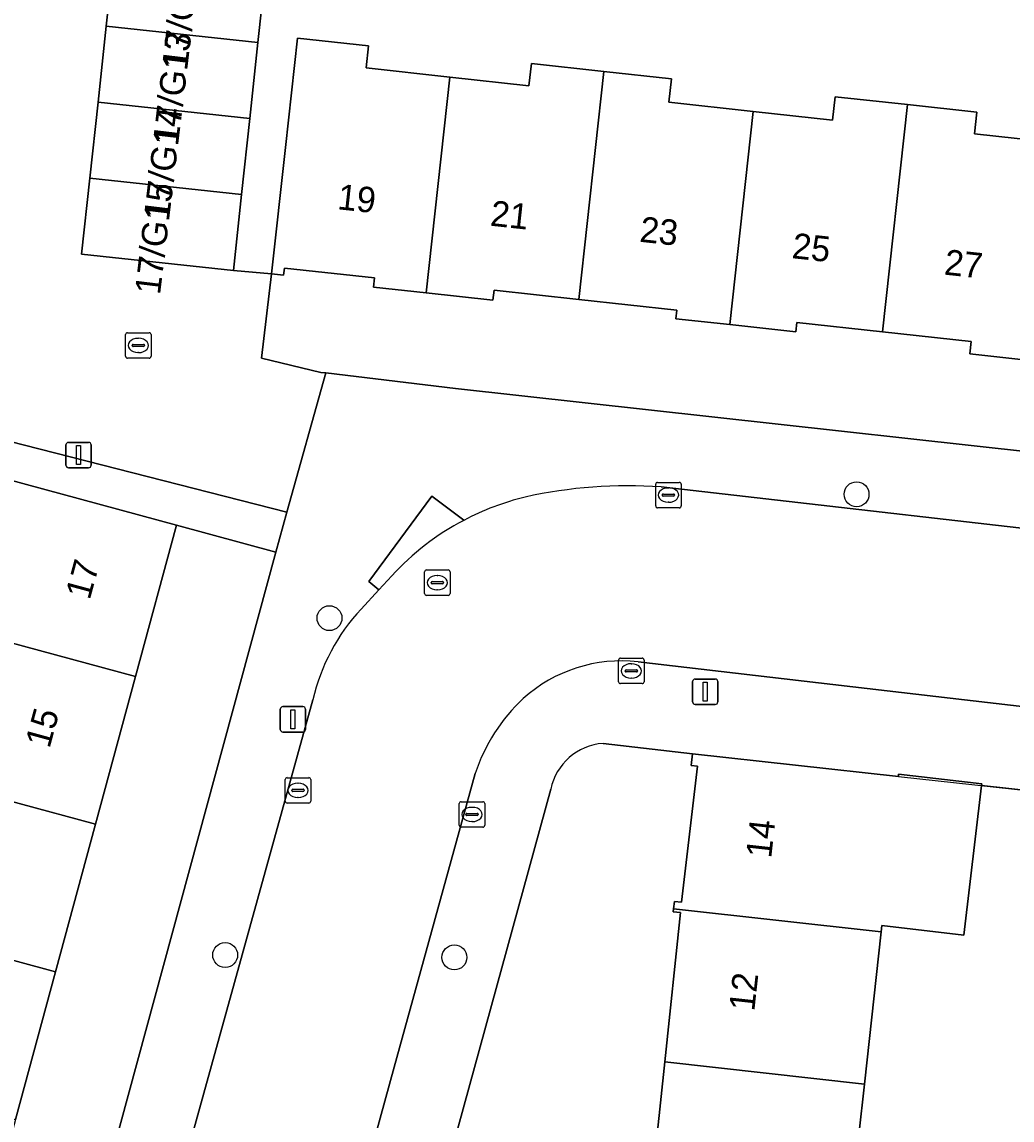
# Model space of a CAD drawing. Extents: x 162026 to 163502, y 387295 to 388169.
# Drawn here: x 162384.72 to 162423.63, y 388045.47 to 388088.6 of the extents above; entities that cross this region are included whole.
import ezdxf

# ---------------------------------------------------------------- set-up
doc = ezdxf.new("R2010")
doc.units = 0
for name, color, linetype in [('IMGEO_Boom', 7, 'Continuous'), ('IMGEO_Erf', 7, 'Continuous'), ('IMGEO_Kolk', 7, 'Continuous'), ('IMGEO_Lichtmast', 7, 'Continuous'), ('IMGEO_Muur', 7, 'Continuous'), ('IMGEO_Pand', 7, 'Continuous'), ('IMGEO_Pand_nummerreeks', 7, 'Continuous'), ('IMGEO_Rijbaan_lokaal_open', 7, 'Continuous'), ('IMGEO_Rioolput', 7, 'Continuous'), ('IMGEO_Voetpad_open', 7, 'Continuous')]:
    doc.layers.add(name, color=color, linetype=linetype)

msp = doc.modelspace()

# ---------------------------------------------------------------- linework, layer by layer
at = {"layer": 'IMGEO_Boom'}
for centre in [(162417.517, 388070.049), (162396.805, 388065.184), (162392.706, 388051.954), (162401.713, 388051.861)]:
    msp.add_circle(centre, 0.489, dxfattribs=at)
at = {"layer": 'IMGEO_Erf'}
for points in [[(162394.317, 388090.774), (162393.995, 388087.789), (162393.673, 388084.804), (162393.351, 388081.82), (162393.029, 388078.834), (162394.528, 388078.704), (162394.132, 388075.394), (162396.466, 388074.836), (162396.657, 388074.813), (162401.755, 388074.205), (162467.648, 388066.927)], [(162424.445, 388075.294), (162421.973, 388075.565), (162422.026, 388076.048), (162418.536, 388076.43), (162415.165, 388076.799), (162415.125, 388076.428), (162412.533, 388076.712), (162410.42, 388076.943), (162410.456, 388077.274), (162406.607, 388077.696), (162403.271, 388078.061), (162403.228, 388077.67), (162400.603, 388077.958), (162398.539, 388078.184), (162398.579, 388078.547), (162395.033, 388078.935), (162395.002, 388078.653), (162394.528, 388078.704), (162395.073, 388083.675), (162395.543, 388087.967), (162398.339, 388087.661), (162398.243, 388086.792), (162401.532, 388086.432), (162404.641, 388086.091), (162404.738, 388086.972), (162407.59, 388086.659), (162410.249, 388086.368), (162410.147, 388085.443), (162413.45, 388085.081), (162416.575, 388084.739), (162416.676, 388085.663), (162419.514, 388085.352), (162422.239, 388085.054), (162422.146, 388084.207), (162425.384, 388083.853)], [(162409.361, 388041.814), (162409.986, 388047.755), (162410.603, 388053.626), (162410.314, 388053.654), (162410.326, 388053.767), (162410.358, 388054.06), (162410.633, 388054.033), (162411.262, 388059.367), (162411.013, 388059.396), (162411.077, 388059.852), (162407.557, 388060.265)], [(162428.813, 388044.947), (162428.954, 388046.009), (162426.355, 388046.353), (162426.97, 388051.002), (162429.333, 388050.69), (162429.49, 388051.88), (162426.808, 388052.172), (162427.448, 388058.059), (162422.427, 388058.608), (162421.734, 388052.737), (162418.513, 388053.117), (162418.485, 388052.863), (162417.824, 388046.886), (162417.162, 388040.909)], [(162405.499, 388058.465), (162394.58, 388018.661)]]:
    msp.add_lwpolyline(points, dxfattribs=at)
msp.add_lwpolyline([(162394.703, 388067.775), (162390.797, 388068.834), (162389.184, 388062.886), (162387.611, 388057.089), (162386.038, 388051.289), (162384.465, 388045.491), (162382.893, 388039.692), (162381.32, 388033.894), (162379.747, 388028.095), (162378.175, 388022.298), (162376.564, 388016.36), (162380.416, 388015.314)], close=True, dxfattribs=at)
msp.add_arc((162407.718, 388058.005), 2.266, 94.0627, 168.2855, dxfattribs=at)
at = {"layer": 'IMGEO_Kolk'}
for p, q in [((162388.793, 388075.468), (162388.793, 388076.32)), ((162388.868, 388076.394), (162389.72, 388076.394)), ((162389.794, 388076.32), (162389.794, 388075.468)), ((162389.052, 388075.888), (162389.052, 388075.9)), ((162389.49, 388075.851), (162389.092, 388075.851)), ((162389.095, 388075.937), (162389.493, 388075.937)), ((162389.281, 388076.174), (162389.306, 388076.174)), ((162389.536, 388075.9), (162389.536, 388075.888)), ((162389.72, 388075.394), (162388.868, 388075.394)), ((162389.304, 388075.614), (162389.279, 388075.614)), ((162409.625, 388069.59), (162409.625, 388070.442)), ((162409.7, 388070.516), (162410.552, 388070.516)), ((162410.113, 388070.296), (162410.138, 388070.296)), ((162410.626, 388070.442), (162410.626, 388069.59)), ((162409.884, 388070.01), (162409.884, 388070.022)), ((162410.322, 388069.973), (162409.924, 388069.973)), ((162409.927, 388070.059), (162410.325, 388070.059)), ((162410.368, 388070.022), (162410.368, 388070.01)), ((162410.552, 388069.516), (162409.7, 388069.516)), ((162410.136, 388069.736), (162410.111, 388069.736)), ((162408.168, 388062.687), (162408.168, 388063.539)), ((162408.243, 388063.613), (162409.095, 388063.613)), ((162408.656, 388063.393), (162408.681, 388063.393)), ((162409.169, 388063.539), (162409.169, 388062.687)), ((162408.427, 388063.107), (162408.427, 388063.119)), ((162408.865, 388063.07), (162408.467, 388063.07)), ((162408.47, 388063.156), (162408.868, 388063.156)), ((162408.911, 388063.119), (162408.911, 388063.107)), ((162409.095, 388062.613), (162408.243, 388062.613)), ((162408.679, 388062.833), (162408.654, 388062.833)), ((162395.067, 388057.993), (162395.067, 388058.845)), ((162395.142, 388058.919), (162395.994, 388058.919)), ((162395.555, 388058.699), (162395.58, 388058.699)), ((162396.068, 388058.845), (162396.068, 388057.993)), ((162395.326, 388058.413), (162395.326, 388058.425)), ((162395.764, 388058.376), (162395.366, 388058.376)), ((162395.369, 388058.462), (162395.767, 388058.462)), ((162395.578, 388058.139), (162395.553, 388058.139)), ((162395.81, 388058.425), (162395.81, 388058.413)), ((162395.994, 388057.919), (162395.142, 388057.919)), ((162401.907, 388057.048), (162401.907, 388057.9)), ((162401.982, 388057.974), (162402.834, 388057.974)), ((162402.395, 388057.754), (162402.42, 388057.754)), ((162402.908, 388057.9), (162402.908, 388057.048)), ((162402.166, 388057.468), (162402.166, 388057.48)), ((162402.604, 388057.431), (162402.206, 388057.431)), ((162402.209, 388057.517), (162402.607, 388057.517)), ((162402.65, 388057.48), (162402.65, 388057.468)), ((162402.834, 388056.974), (162401.982, 388056.974)), ((162402.418, 388057.194), (162402.393, 388057.194))]:
    msp.add_line(p, q, dxfattribs=at)
for points in [[(162388.793, 388075.468), (162388.793, 388076.32)], [(162388.868, 388076.394), (162389.72, 388076.394)], [(162389.794, 388076.32), (162389.794, 388075.468)], [(162389.72, 388075.394), (162388.868, 388075.394)], [(162409.625, 388069.59), (162409.625, 388070.442)], [(162409.7, 388070.516), (162410.552, 388070.516)], [(162410.626, 388070.442), (162410.626, 388069.59)], [(162410.552, 388069.516), (162409.7, 388069.516)], [(162408.168, 388062.687), (162408.168, 388063.539)], [(162408.243, 388063.613), (162409.095, 388063.613)], [(162409.169, 388063.539), (162409.169, 388062.687)], [(162409.095, 388062.613), (162408.243, 388062.613)], [(162395.067, 388057.993), (162395.067, 388058.845)], [(162395.142, 388058.919), (162395.994, 388058.919)], [(162396.068, 388058.845), (162396.068, 388057.993)], [(162395.994, 388057.919), (162395.142, 388057.919)], [(162401.907, 388057.048), (162401.907, 388057.9)], [(162401.982, 388057.974), (162402.834, 388057.974)], [(162402.908, 388057.9), (162402.908, 388057.048)], [(162402.834, 388056.974), (162401.982, 388056.974)]]:
    msp.add_lwpolyline(points, dxfattribs=at)
for centre, radius, start, end in [((162388.87, 388076.318), 0.0765, 91.552, 178.448), ((162388.87, 388076.318), 0.0765, 91.552, 178.448), ((162389.718, 388076.318), 0.0765, 1.552, 88.448), ((162389.718, 388076.318), 0.0765, 1.552, 88.448), ((162389.092, 388075.897), 0.0403, 85.8775, 175.7526), ((162389.089, 388075.887), 0.0366, 178.938, 274.7102), ((162389.493, 388075.894), 0.043, 264.8664, 352.4533), ((162389.497, 388075.899), 0.0386, 1.7309, 96.639), ((162388.87, 388075.47), 0.0765, 181.552, 268.448), ((162388.87, 388075.47), 0.0765, 181.552, 268.448), ((162389.718, 388075.47), 0.0765, 271.552, 358.448), ((162389.718, 388075.47), 0.0765, 271.552, 358.448), ((162409.702, 388070.44), 0.0765, 91.552, 178.448), ((162409.702, 388070.44), 0.0765, 91.552, 178.448), ((162410.55, 388070.44), 0.0765, 1.552, 88.448), ((162410.55, 388070.44), 0.0765, 1.552, 88.448), ((162409.924, 388070.019), 0.0403, 85.8775, 175.7526), ((162409.921, 388070.009), 0.0366, 178.938, 274.7102), ((162410.325, 388070.016), 0.043, 264.8664, 352.4533), ((162410.329, 388070.021), 0.0386, 1.7309, 96.639), ((162409.702, 388069.592), 0.0765, 181.552, 268.448), ((162409.702, 388069.592), 0.0765, 181.552, 268.448), ((162410.55, 388069.592), 0.0765, 271.552, 358.448), ((162410.55, 388069.592), 0.0765, 271.552, 358.448), ((162408.245, 388063.537), 0.0765, 91.552, 178.448), ((162408.245, 388063.537), 0.0765, 91.552, 178.448), ((162409.093, 388063.537), 0.0765, 1.552, 88.448), ((162409.093, 388063.537), 0.0765, 1.552, 88.448), ((162408.467, 388063.116), 0.0403, 85.8775, 175.7526), ((162408.464, 388063.106), 0.0366, 178.938, 274.7102), ((162408.868, 388063.113), 0.043, 264.8664, 352.4533), ((162408.872, 388063.118), 0.0386, 1.7309, 96.639), ((162408.245, 388062.689), 0.0765, 181.552, 268.448), ((162408.245, 388062.689), 0.0765, 181.552, 268.448), ((162409.093, 388062.689), 0.0765, 271.552, 358.448), ((162409.093, 388062.689), 0.0765, 271.552, 358.448), ((162395.144, 388058.843), 0.0765, 91.552, 178.448), ((162395.144, 388058.843), 0.0765, 91.552, 178.448), ((162395.992, 388058.843), 0.0765, 1.552, 88.448), ((162395.992, 388058.843), 0.0765, 1.552, 88.448), ((162395.366, 388058.422), 0.0403, 85.8775, 175.7526), ((162395.363, 388058.412), 0.0366, 178.938, 274.7102), ((162395.767, 388058.419), 0.043, 264.8664, 352.4533), ((162395.771, 388058.424), 0.0386, 1.7309, 96.639), ((162395.144, 388057.995), 0.0765, 181.552, 268.448), ((162395.144, 388057.995), 0.0765, 181.552, 268.448), ((162395.992, 388057.995), 0.0765, 271.552, 358.448), ((162395.992, 388057.995), 0.0765, 271.552, 358.448), ((162401.984, 388057.898), 0.0765, 91.552, 178.448), ((162401.984, 388057.898), 0.0765, 91.552, 178.448), ((162402.832, 388057.898), 0.0765, 1.552, 88.448), ((162402.832, 388057.898), 0.0765, 1.552, 88.448), ((162402.206, 388057.477), 0.0403, 85.8775, 175.7526), ((162402.203, 388057.467), 0.0366, 178.938, 274.7102), ((162402.607, 388057.474), 0.043, 264.8664, 352.4533), ((162402.611, 388057.479), 0.0386, 1.7309, 96.639), ((162401.984, 388057.05), 0.0765, 181.552, 268.448), ((162401.984, 388057.05), 0.0765, 181.552, 268.448), ((162402.832, 388057.05), 0.0765, 271.552, 358.448), ((162402.832, 388057.05), 0.0765, 271.552, 358.448)]:
    msp.add_arc(centre, radius, start, end, dxfattribs=at)
for centre, major_axis, ratio, start_param, end_param in [((162389.28, 388075.894), (-0.387, 0.002), 0.722429, 4.712389, 7.853982), ((162389.305, 388075.894), (-0.39, 0.002), 0.717154, 1.570796, 4.712389), ((162410.112, 388070.016), (-0.387, 0.002), 0.722429, 4.712389, 7.853982), ((162410.137, 388070.016), (-0.39, 0.002), 0.717154, 1.570796, 4.712389), ((162408.655, 388063.113), (-0.387, 0.002), 0.722429, 4.712389, 7.853982), ((162408.68, 388063.113), (-0.39, 0.002), 0.717154, 1.570796, 4.712389), ((162395.554, 388058.419), (-0.387, 0.002), 0.722429, 4.712389, 7.853982), ((162395.579, 388058.419), (-0.39, 0.002), 0.717154, 1.570796, 4.712389), ((162402.394, 388057.474), (-0.387, 0.002), 0.722429, 4.712389, 7.853982), ((162402.419, 388057.474), (-0.39, 0.002), 0.717154, 1.570796, 4.712389)]:
    msp.add_ellipse(centre, major_axis=major_axis, ratio=ratio, start_param=start_param, end_param=end_param, dxfattribs=at)
at = {"layer": 'IMGEO_Lichtmast'}
for p, q in [((162386.448, 388071.188), (162386.448, 388071.988)), ((162386.448, 388071.988), (162386.448, 388071.188)), ((162386.548, 388072.088), (162387.338, 388072.088)), ((162387.338, 388072.088), (162386.548, 388072.088)), ((162387.438, 388071.988), (162387.438, 388071.188)), ((162387.438, 388071.188), (162387.438, 388071.988)), ((162387.338, 388071.088), (162386.548, 388071.088)), ((162386.548, 388071.088), (162387.338, 388071.088)), ((162411.076, 388061.893), (162411.076, 388062.693)), ((162411.076, 388062.693), (162411.076, 388061.893)), ((162411.176, 388062.793), (162411.966, 388062.793)), ((162411.966, 388062.793), (162411.176, 388062.793)), ((162412.066, 388062.693), (162412.066, 388061.893)), ((162412.066, 388061.893), (162412.066, 388062.693)), ((162394.872, 388060.81), (162394.872, 388061.61)), ((162394.872, 388061.61), (162394.872, 388060.81)), ((162394.972, 388061.71), (162395.762, 388061.71)), ((162395.762, 388061.71), (162394.972, 388061.71)), ((162395.862, 388061.61), (162395.862, 388060.81)), ((162395.862, 388060.81), (162395.862, 388061.61)), ((162411.966, 388061.793), (162411.176, 388061.793)), ((162411.176, 388061.793), (162411.966, 388061.793)), ((162395.762, 388060.71), (162394.972, 388060.71)), ((162394.972, 388060.71), (162395.762, 388060.71))]:
    msp.add_line(p, q, dxfattribs=at)
for points in [[(162386.868, 388071.963), (162387.018, 388071.963), (162387.018, 388071.213), (162386.868, 388071.213), (162386.868, 388071.963)], [(162411.496, 388062.668), (162411.646, 388062.668), (162411.646, 388061.918), (162411.496, 388061.918), (162411.496, 388062.668)], [(162395.292, 388061.585), (162395.442, 388061.585), (162395.442, 388060.835), (162395.292, 388060.835), (162395.292, 388061.585)]]:
    msp.add_lwpolyline(points, dxfattribs=at)
for centre, start, end in [((162386.548, 388071.988), 90, 180), ((162386.548, 388071.988), 90, 180), ((162387.338, 388071.988), 0, 90), ((162387.338, 388071.988), 360, 90), ((162386.548, 388071.188), 180, 270), ((162386.548, 388071.188), 180, 270), ((162387.338, 388071.188), 270, 0), ((162387.338, 388071.188), 270, 0), ((162411.176, 388062.693), 90, 180), ((162411.176, 388062.693), 90, 180), ((162411.966, 388062.693), 0, 90), ((162411.966, 388062.693), 360, 90), ((162394.972, 388061.61), 90, 180), ((162394.972, 388061.61), 90, 180), ((162395.762, 388061.61), 0, 90), ((162395.762, 388061.61), 360, 90), ((162411.176, 388061.893), 180, 270), ((162411.176, 388061.893), 180, 270), ((162411.966, 388061.893), 270, 0), ((162411.966, 388061.893), 270, 0), ((162394.972, 388060.81), 180, 270), ((162394.972, 388060.81), 180, 270), ((162395.762, 388060.81), 270, 0), ((162395.762, 388060.81), 270, 0)]:
    msp.add_arc(centre, 0.1, start, end, dxfattribs=at)
at = {"layer": 'IMGEO_Muur'}
msp.add_lwpolyline([(162419.161, 388058.965), (162427.448, 388058.059)], dxfattribs=at)
at = {"layer": 'IMGEO_Pand'}
for points in [[(162388.032, 388088.433), (162393.995, 388087.789), (162394.317, 388090.774), (162388.354, 388091.417)], [(162387.71, 388085.448), (162393.673, 388084.804), (162393.995, 388087.789), (162388.032, 388088.433)], [(162401.532, 388086.432), (162398.243, 388086.792), (162398.339, 388087.661), (162395.543, 388087.967), (162395.073, 388083.675), (162394.528, 388078.704), (162395.002, 388078.653), (162395.033, 388078.935), (162398.579, 388078.547), (162398.539, 388078.184), (162400.603, 388077.958)], [(162407.59, 388086.659), (162404.738, 388086.972), (162404.641, 388086.091), (162401.532, 388086.432), (162400.603, 388077.958), (162403.228, 388077.67), (162403.271, 388078.061), (162406.607, 388077.696)], [(162406.607, 388077.696), (162410.456, 388077.274), (162410.42, 388076.943), (162412.533, 388076.712), (162413.45, 388085.081), (162410.147, 388085.443), (162410.249, 388086.368), (162407.59, 388086.659)], [(162387.388, 388082.463), (162393.351, 388081.82), (162393.673, 388084.804), (162387.71, 388085.448)], [(162412.533, 388076.712), (162415.125, 388076.428), (162415.165, 388076.799), (162418.536, 388076.43), (162419.514, 388085.352), (162416.676, 388085.663), (162416.575, 388084.739), (162413.45, 388085.081)], [(162425.384, 388083.853), (162422.146, 388084.207), (162422.239, 388085.054), (162419.514, 388085.352), (162418.536, 388076.43), (162422.026, 388076.048), (162421.973, 388075.565), (162424.445, 388075.294)], [(162387.066, 388079.478), (162393.029, 388078.834), (162393.351, 388081.82), (162387.388, 388082.463)], [(162389.184, 388062.886), (162390.797, 388068.834), (162381.793, 388071.276), (162381.031, 388068.467), (162381.852, 388068.244), (162381, 388065.105)], [(162381, 388065.105), (162380.149, 388061.968), (162379.322, 388062.193), (162378.6, 388059.533), (162387.611, 388057.089), (162389.184, 388062.886)], [(162422.427, 388058.608), (162422.435, 388058.677), (162419.172, 388059.062), (162419.161, 388058.965), (162411.077, 388059.852), (162411.013, 388059.396), (162411.262, 388059.367), (162410.633, 388054.033), (162410.358, 388054.06), (162410.326, 388053.767), (162418.485, 388052.863), (162418.513, 388053.117), (162421.734, 388052.737)], [(162386.038, 388051.289), (162387.611, 388057.089), (162378.6, 388059.533), (162377.906, 388056.975), (162378.665, 388056.769), (162377.786, 388053.529)], [(162374.408, 388054.446), (162373.75, 388054.625), (162372.176, 388048.824), (162384.465, 388045.491), (162386.038, 388051.289), (162377.786, 388053.529)], [(162409.986, 388047.755), (162417.824, 388046.886), (162418.485, 388052.863), (162410.326, 388053.767), (162410.314, 388053.654), (162410.603, 388053.626)], [(162417.824, 388046.886), (162409.986, 388047.755), (162409.361, 388041.814), (162409.107, 388041.842), (162409.103, 388041.803), (162417.162, 388040.909)]]:
    msp.add_lwpolyline(points, close=True, dxfattribs=at)
at = {"layer": 'IMGEO_Rijbaan_lokaal_open'}
msp.add_lwpolyline([(162388.032, 388088.433), (162388.354, 388091.417), (162388.676, 388094.402), (162388.998, 388097.387), (162389.32, 388100.372), (162377.283, 388101.696), (162376.935, 388098.31), (162376.587, 388094.924), (162376.24, 388091.538), (162375.892, 388088.152), (162375.544, 388084.767), (162375.196, 388081.381), (162374.849, 388077.995), (162374.501, 388074.609), (162395.131, 388069.348), (162396.657, 388074.813), (162396.466, 388074.836), (162394.132, 388075.394), (162394.528, 388078.704), (162393.029, 388078.834), (162387.066, 388079.478), (162387.388, 388082.463), (162387.71, 388085.448)], close=True, dxfattribs=at)
for points in [[(162408.932, 388063.473), (162421.197, 388062.041), (162427.176, 388061.347), (162430.496, 388060.962), (162431.271, 388067.893), (162429.26, 388068.116), (162409.834, 388070.339)], [(162399.255, 388066.847), (162398.75, 388066.301), (162398.046, 388065.541)], [(162396.157, 388061.976), (162389.086, 388036.514), (162387.431, 388030.292), (162382.807, 388013.506), (162381.865, 388010.085), (162378.596, 387998.218), (162376.084, 387989.193), (162373.857, 387981.19), (162377.446, 387980.651), (162381.183, 387980.09), (162383.308, 387988.324), (162386.344, 388000)], [(162391.819, 388019.959), (162394.696, 388030.627), (162399.348, 388047.553), (162402.53, 388059.088)]]:
    msp.add_lwpolyline(points, dxfattribs=at)
for centre, radius, start, end in [((162408.541, 388051.801), 18.583, 86.0092, 102.5648), ((162406.931, 388059.832), 10.395, 103.534, 117.8219), ((162406.939, 388059.807), 10.421, 117.8001, 137.5075), ((162403.721, 388060.251), 7.759, 137.0118, 167.1523), ((162408.294, 388057.68), 5.827, 83.7191, 131.7372), ((162409.409, 388056.754), 7.264, 133.4299, 161.2554)]:
    msp.add_arc(centre, radius, start, end, dxfattribs=at)
at = {"layer": 'IMGEO_Rioolput'}
for p, q in [((162400.544, 388066.151), (162400.544, 388067.003)), ((162400.619, 388067.077), (162401.471, 388067.077)), ((162401.032, 388066.857), (162401.057, 388066.857)), ((162401.545, 388067.003), (162401.545, 388066.151)), ((162400.803, 388066.571), (162400.803, 388066.583)), ((162401.241, 388066.534), (162400.843, 388066.534)), ((162400.846, 388066.62), (162401.244, 388066.62)), ((162401.287, 388066.583), (162401.287, 388066.571)), ((162401.471, 388066.077), (162400.619, 388066.077)), ((162401.055, 388066.297), (162401.03, 388066.297))]:
    msp.add_line(p, q, dxfattribs=at)
for points in [[(162400.544, 388066.151), (162400.544, 388067.003)], [(162400.619, 388067.077), (162401.471, 388067.077)], [(162401.545, 388067.003), (162401.545, 388066.151)], [(162401.471, 388066.077), (162400.619, 388066.077)]]:
    msp.add_lwpolyline(points, dxfattribs=at)
for centre, radius, start, end in [((162400.621, 388067.001), 0.0765, 91.552, 178.448), ((162400.621, 388067.001), 0.0765, 91.552, 178.448), ((162401.469, 388067.001), 0.0765, 1.552, 88.448), ((162401.469, 388067.001), 0.0765, 1.552, 88.448), ((162400.843, 388066.58), 0.0403, 85.8775, 175.7526), ((162400.84, 388066.57), 0.0366, 178.938, 274.7102), ((162401.244, 388066.577), 0.043, 264.8664, 352.4533), ((162401.248, 388066.582), 0.0386, 1.7309, 96.639), ((162400.621, 388066.153), 0.0765, 181.552, 268.448), ((162400.621, 388066.153), 0.0765, 181.552, 268.448), ((162401.469, 388066.153), 0.0765, 271.552, 358.448), ((162401.469, 388066.153), 0.0765, 271.552, 358.448)]:
    msp.add_arc(centre, radius, start, end, dxfattribs=at)
for centre, major_axis, ratio, start_param, end_param in [((162401.031, 388066.577), (-0.387, 0.002), 0.722429, 4.712389, 7.853982), ((162401.056, 388066.577), (-0.39, 0.002), 0.717154, 1.570796, 4.712389)]:
    msp.add_ellipse(centre, major_axis=major_axis, ratio=ratio, start_param=start_param, end_param=end_param, dxfattribs=at)
at = {"layer": 'IMGEO_Voetpad_open'}
for points in [[(162467.648, 388066.927), (162401.755, 388074.205), (162396.657, 388074.813), (162395.131, 388069.348), (162394.703, 388067.775), (162380.416, 388015.314), (162380.035, 388013.914), (162376.246, 388000), (162373.922, 387991.467)], [(162381.793, 388071.276), (162390.797, 388068.834), (162394.703, 388067.775), (162395.131, 388069.348), (162374.501, 388074.609)], [(162409.834, 388070.339), (162429.26, 388068.116), (162431.271, 388067.893), (162456.083, 388065.141)], [(162398.046, 388065.541), (162398.75, 388066.301), (162398.355, 388066.629), (162400.826, 388069.973), (162402.079, 388069.026)], [(162402.079, 388069.026), (162400.826, 388069.973), (162398.355, 388066.629), (162398.75, 388066.301), (162399.255, 388066.847)], [(162407.557, 388060.265), (162411.077, 388059.852), (162419.161, 388058.965), (162419.172, 388059.062), (162422.435, 388058.677), (162422.427, 388058.608), (162427.448, 388058.059), (162430.381, 388057.74), (162430.438, 388060.465), (162427.118, 388060.85), (162427.176, 388061.347), (162421.197, 388062.041), (162408.932, 388063.473)], [(162378.596, 387998.218), (162381.865, 388010.085), (162381.383, 388010.218), (162382.325, 388013.639), (162382.807, 388013.506), (162387.431, 388030.292), (162389.086, 388036.514), (162396.157, 388061.976)], [(162402.53, 388059.088), (162399.348, 388047.553), (162394.696, 388030.627), (162391.819, 388019.959)], [(162394.58, 388018.661), (162405.499, 388058.465)]]:
    msp.add_lwpolyline(points, dxfattribs=at)
for centre, radius, start, end in [((162408.541, 388051.801), 18.583, 86.0092, 102.5648), ((162406.931, 388059.832), 10.395, 103.534, 117.8219), ((162406.939, 388059.807), 10.421, 117.8001, 137.5075), ((162403.721, 388060.251), 7.759, 137.0118, 167.1523), ((162408.294, 388057.68), 5.827, 83.7191, 131.7372), ((162409.409, 388056.754), 7.264, 133.4299, 161.2554), ((162407.718, 388058.005), 2.266, 94.0627, 168.2855)]:
    msp.add_arc(centre, radius, start, end, dxfattribs=at)

# ---------------------------------------------------------------- texts
at = {"layer": 'IMGEO_Pand_nummerreeks'}
for s, rotation, p in [('17/G12', 83.1232, (162391.216, 388086.739)), ('17/G13', 83.1232, (162390.86, 388083.783)), ('17/G14', 83.1232, (162390.502, 388080.822)), ('17/G15', 83.1232, (162390.145, 388077.861)), ('19', 353.8549, (162397.09, 388081.247)), ('21', 353.8549, (162403.095, 388080.601)), ('23', 353.8549, (162408.966, 388079.969)), ('25', 353.8549, (162414.95, 388079.325)), ('27', 353.8549, (162420.933, 388078.68)), ('17', 74.8243, (162387.382, 388065.869)), ('15', 74.8243, (162385.801, 388060.038)), ('14', 83.6977, (162414.161, 388055.732)), ('12', 83.6984, (162413.497, 388049.722))]:
    msp.add_text(s, height=1, rotation=rotation, dxfattribs=at).set_placement(p)

doc.saveas('drawing.dxf')
